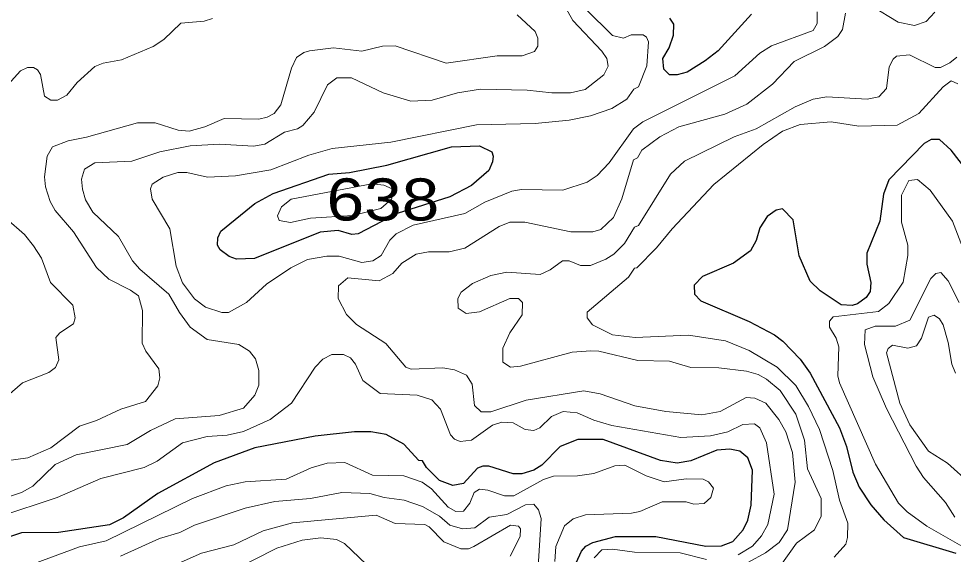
# Model space of a CAD drawing. Extents: x 577 to 602.9, y 7483.8 to 7511.6.
# Drawn here: x 590.079 to 591.855, y 7491.345 to 7492.363 of the extents above; entities that cross this region are included whole.
import ezdxf
from ezdxf.enums import TextEntityAlignment as Align

# ---------------------------------------------------------------- set-up
doc = ezdxf.new("R2010")
doc.units = 0
doc.header["$LTSCALE"] = 0.032
doc.layers.add('1', color=7, linetype='Continuous', lineweight=25)
doc.layers.add('2', color=7, linetype='Continuous', lineweight=13)
doc.layers.add('61', color=7, linetype='Continuous')

msp = doc.modelspace()

# ---------------------------------------------------------------- linework, layer by layer
at = {"layer": '1'}
for points in [[(591.4717, 7492.3717), (591.408, 7492.3025), (591.3834, 7492.2834), (591.3492, 7492.2619), (591.3301, 7492.2563), (591.3158, 7492.2563), (591.3047, 7492.2675), (591.3031, 7492.2874), (591.315, 7492.308), (591.323, 7492.3319), (591.3238, 7492.3526), (591.3166, 7492.3645)], [(591.9074, 7492.0409), (591.851, 7492.1132), (591.8287, 7492.1339), (591.8128, 7492.1339), (591.7993, 7492.1259), (591.7325, 7492.0568), (591.7221, 7492.0297), (591.715, 7491.9788), (591.6903, 7491.9176), (591.6903, 7491.8969), (591.6983, 7491.8619), (591.6967, 7491.8452), (591.6895, 7491.8333), (591.6728, 7491.8214), (591.6625, 7491.8182), (591.6418, 7491.8198), (591.6021, 7491.846), (591.583, 7491.8643), (591.5623, 7491.9128), (591.5504, 7491.9812), (591.5305, 7492.0019), (591.5186, 7491.9995), (591.5011, 7491.9876), (591.4876, 7491.9661), (591.4804, 7491.9415), (591.4693, 7491.9224), (591.4375, 7491.8985), (591.3786, 7491.8731), (591.3627, 7491.8572), (591.3635, 7491.8397), (591.3754, 7491.827), (591.4669, 7491.788), (591.5154, 7491.7625), (591.5313, 7491.7506), (591.5639, 7491.7164), (591.583, 7491.6894), (591.6387, 7491.586), (591.6522, 7491.5502), (591.6641, 7491.5017), (591.676, 7491.4731), (591.6983, 7491.4397), (591.7229, 7491.4111), (591.7603, 7491.3777), (591.8597, 7491.3475)], [(591.1385, 7491.3292), (591.1488, 7491.3514), (591.1568, 7491.361), (591.1703, 7491.3681), (591.2132, 7491.3793), (591.2896, 7491.3793), (591.385, 7491.361), (591.4144, 7491.3618), (591.4359, 7491.3697), (591.4558, 7491.392), (591.4645, 7491.4103), (591.4709, 7491.4389), (591.4733, 7491.5057), (591.4645, 7491.5288), (591.4494, 7491.5415), (591.4303, 7491.5455), (591.4057, 7491.5431), (591.3564, 7491.5232), (591.3301, 7491.5184), (591.2983, 7491.524), (591.1894, 7491.5638), (591.1417, 7491.5638), (591.1083, 7491.5502), (591.0733, 7491.5152), (591.0582, 7491.5057), (591.0351, 7491.4985), (591.0184, 7491.4985), (590.9723, 7491.5129), (590.9612, 7491.5129), (590.9508, 7491.5089), (590.9246, 7491.4803), (590.9039, 7491.4763), (590.8785, 7491.4858), (590.8538, 7491.5105), (590.8467, 7491.5232), (590.8395, 7491.524), (590.8109, 7491.555), (590.7775, 7491.5733), (590.7481, 7491.5781), (590.717, 7491.5781), (590.6423, 7491.5701), (590.5278, 7491.5478), (590.4507, 7491.5192), (590.3433, 7491.4612), (590.2781, 7491.4151), (590.2519, 7491.4015), (590.1549, 7491.3872), (590.0849, 7491.3864), (590.0578, 7491.3777)]]:
    msp.add_lwpolyline(points, dxfattribs=at)
msp.add_lwpolyline([(590.7079, 7492.071), (590.7789, 7492.085), (590.9015, 7492.1196), (590.9548, 7492.122), (590.9779, 7492.11), (590.981, 7492.1021), (590.9795, 7492.091), (590.9723, 7492.075), (590.9397, 7492.0464), (590.8983, 7492.025), (590.7981, 7491.9931), (590.7242, 7491.9542), (590.7123, 7491.9534), (590.686, 7491.9605), (590.6518, 7491.9574), (590.527, 7491.9073), (590.4928, 7491.9065), (590.4793, 7491.9112), (590.4618, 7491.924), (590.457, 7491.9327), (590.4578, 7491.947), (590.4634, 7491.9597), (590.5278, 7492.0122), (590.5628, 7492.0313), (590.6685, 7492.0679)], close=True, dxfattribs=at)
at = {"layer": '2'}
for points in [[(590.5063, 7491.6234), (590.5278, 7491.648), (590.5357, 7491.6671), (590.5357, 7491.695), (590.5294, 7491.7172), (590.5175, 7491.7315), (590.4976, 7491.7443), (590.4371, 7491.7538), (590.4053, 7491.7769), (590.3847, 7491.8047), (590.3648, 7491.8397), (590.3091, 7491.8874), (590.2956, 7491.9033), (590.2686, 7491.9494), (590.2201, 7491.9955), (590.2065, 7492.0194), (590.2002, 7492.0393), (590.1986, 7492.0584), (590.2042, 7492.0774), (590.224, 7492.0894), (590.294, 7492.0925), (590.3473, 7492.11), (590.4053, 7492.122), (590.461, 7492.1251), (590.5254, 7492.1212), (590.5469, 7492.1251), (590.5842, 7492.1474), (590.6089, 7492.1538), (590.6192, 7492.1601), (590.6407, 7492.1856), (590.6662, 7492.2373), (590.6836, 7492.2508), (590.7115, 7492.2508), (590.7719, 7492.2222), (590.8244, 7492.2063), (590.8649, 7492.2086), (590.9127, 7492.2222), (590.9564, 7492.2293), (591.0454, 7492.2277), (591.0924, 7492.2222), (591.1274, 7492.2222), (591.1552, 7492.2285), (591.191, 7492.2563), (591.1989, 7492.273), (591.1965, 7492.2874), (591.187, 7492.3017), (591.1321, 7492.3597), (591.1027, 7492.4122)], [(591.1568, 7492.3812), (591.2077, 7492.3311), (591.2283, 7492.3263), (591.2427, 7492.3327), (591.2657, 7492.3327), (591.2721, 7492.3279), (591.2761, 7492.3192), (591.2729, 7492.2738), (591.257, 7492.2341), (591.2482, 7492.2293), (591.2347, 7492.2102), (591.2061, 7492.1927), (591.1655, 7492.1784), (591.125, 7492.1705), (591.0606, 7492.1641), (590.9492, 7492.1617), (590.7861, 7492.1289), (590.6749, 7492.1164), (590.6304, 7492.1037), (590.558, 7492.0758), (590.4912, 7492.0647), (590.4379, 7492.0623), (590.399, 7492.0711), (590.3815, 7492.0711), (590.3536, 7492.0623), (590.333, 7492.0488), (590.3298, 7492.0401), (590.333, 7492.0202), (590.3664, 7491.9637), (590.3783, 7491.893), (590.3902, 7491.8611), (590.4133, 7491.8309), (590.434, 7491.815), (590.465, 7491.8047), (590.4777, 7491.8047), (590.5119, 7491.8238), (590.5501, 7491.8588), (590.5962, 7491.8898), (590.628, 7491.9057), (590.6646, 7491.912), (590.6884, 7491.912), (590.7314, 7491.9001), (590.752, 7491.9033), (590.7679, 7491.9136), (590.7846, 7491.9423), (590.7966, 7491.9542), (590.8284, 7491.9709), (590.927, 7491.9931), (590.9651, 7492.0146), (591.016, 7492.0353), (591.0343, 7492.0385), (591.113, 7492.0377), (591.1592, 7492.0528), (591.1782, 7492.0655), (591.2013, 7492.0894), (591.2474, 7492.1538), (591.2649, 7492.1673), (591.4399, 7492.2548), (591.4876, 7492.2977), (591.5098, 7492.312), (591.5886, 7492.3406), (591.5965, 7492.3542), (591.5965, 7492.3764)], [(591.82, 7492.3756), (591.8033, 7492.3581), (591.781, 7492.3502), (591.75, 7492.3565), (591.6999, 7492.3868)], [(590.4475, 7492.3637), (590.4316, 7492.3589), (590.387, 7492.355), (590.3552, 7492.3239), (590.3346, 7492.3104), (590.2749, 7492.285), (590.2399, 7492.2786), (590.224, 7492.2723), (590.1906, 7492.242), (590.1708, 7492.2182), (590.1533, 7492.2086), (590.1405, 7492.2086), (590.1286, 7492.2158), (590.1207, 7492.2571), (590.1151, 7492.2659), (590.1071, 7492.2707), (590.096, 7492.2707), (590.0825, 7492.2643), (590.0594, 7492.2381)], [(591.0264, 7492.3709), (591.0606, 7492.339), (591.0653, 7492.3263), (591.0653, 7492.3112), (591.059, 7492.3009), (591.0359, 7492.2929), (590.9882, 7492.2929), (590.8912, 7492.2786), (590.7942, 7492.312), (590.7703, 7492.3112), (590.7314, 7492.3017), (590.6773, 7492.308), (590.632, 7492.3025), (590.6208, 7492.2993), (590.6073, 7492.2897), (590.5978, 7492.2691), (590.5771, 7492.1999), (590.5644, 7492.1832), (590.5516, 7492.176), (590.5357, 7492.1721), (590.4697, 7492.1737), (590.4332, 7492.1577), (590.4029, 7492.1498), (590.3823, 7492.1514), (590.3385, 7492.1657), (590.3051, 7492.1657), (590.2081, 7492.1379), (590.1731, 7492.1315), (590.1437, 7492.1196), (590.1334, 7492.1021), (590.1286, 7492.0631), (590.1302, 7492.044), (590.1389, 7492.0162), (590.1485, 7491.9987), (590.1835, 7491.9582), (590.2272, 7491.8906), (590.2503, 7491.8683), (590.2916, 7491.8476), (590.3067, 7491.8365), (590.3147, 7491.8087), (590.3139, 7491.7466)], [(591.6498, 7492.374), (591.6442, 7492.343), (591.6355, 7492.3295), (591.61, 7492.3104), (591.5528, 7492.2818), (591.5114, 7492.2389), (591.4629, 7492.2007), (591.4208, 7492.1816), (591.3333, 7492.1577), (591.2975, 7492.1387), (591.2633, 7492.1132), (591.2546, 7492.0989), (591.2474, 7492.0949), (591.2252, 7492.021), (591.2093, 7491.9852), (591.1854, 7491.9629), (591.1703, 7491.9582), (591.1281, 7491.9582), (591.0407, 7491.9764), (591.0121, 7491.9764), (590.9922, 7491.9685), (590.927, 7491.9271), (590.8968, 7491.92), (590.8578, 7491.92), (590.8347, 7491.916), (590.8069, 7491.8985), (590.7902, 7491.8794), (590.764, 7491.8651), (590.7043, 7491.8707), (590.6868, 7491.8556), (590.686, 7491.8317), (590.7019, 7491.8015), (590.721, 7491.7824), (590.7767, 7491.7458), (590.8148, 7491.7013), (590.8252, 7491.6973), (590.8848, 7491.6997), (590.9071, 7491.6958), (590.9301, 7491.6862), (590.9405, 7491.6687), (590.9453, 7491.6282), (590.958, 7491.6162), (590.9763, 7491.6162), (591.0431, 7491.6385), (591.1528, 7491.656), (591.1838, 7491.6504), (591.2498, 7491.6274), (591.3087, 7491.617), (591.377, 7491.6107), (591.412, 7491.617), (591.4613, 7491.6433), (591.478, 7491.6425), (591.4987, 7491.6329), (591.5234, 7491.6019), (591.5369, 7491.5781), (591.5496, 7491.5391), (591.5544, 7491.4826), (591.54, 7491.392), (591.5241, 7491.3681), (591.4979, 7491.3483), (591.4661, 7491.3308)], [(591.5257, 7491.3228), (591.5567, 7491.3665), (591.5909, 7491.392), (591.6037, 7491.4182), (591.6037, 7491.4516), (591.5782, 7491.5081), (591.5719, 7491.5622), (591.556, 7491.6115), (591.5257, 7491.6568), (591.5003, 7491.6783), (591.4844, 7491.687), (591.4621, 7491.6934), (591.4096, 7491.6997), (591.3564, 7491.7005), (591.3158, 7491.7124), (591.2554, 7491.714), (591.1814, 7491.7315), (591.1663, 7491.7323), (591.1305, 7491.7299), (591.0327, 7491.7029), (591.0136, 7491.7013), (590.9993, 7491.7109), (590.9993, 7491.7371), (591.0121, 7491.7665), (591.0359, 7491.8007), (591.0367, 7491.8238), (591.0288, 7491.8317), (591.0121, 7491.8317), (590.9548, 7491.8063), (590.9294, 7491.8031), (590.9142, 7491.8134), (590.9135, 7491.8317), (590.9198, 7491.8437), (590.9413, 7491.8604), (590.9763, 7491.8755), (591.0065, 7491.8818), (591.0701, 7491.8771), (591.0892, 7491.8858), (591.1122, 7491.9033), (591.125, 7491.9033), (591.1464, 7491.8945), (591.1655, 7491.8945), (591.1949, 7491.9065), (591.2101, 7491.916), (591.2299, 7491.9359), (591.249, 7491.9669), (591.257, 7491.9701), (591.3174, 7492.0679), (591.3444, 7492.0925), (591.4383, 7492.1387), (591.4804, 7492.1538), (591.5544, 7492.1959), (591.5886, 7492.2102), (591.6148, 7492.215), (591.6911, 7492.2102), (591.7134, 7492.215), (591.7277, 7492.2309), (591.7333, 7492.2715), (591.7404, 7492.2866), (591.7468, 7492.2921), (591.7714, 7492.2945), (591.8207, 7492.2707), (591.8303, 7492.2707), (591.8486, 7492.2794), (591.8613, 7492.2905)], [(591.5202, 7491.7013), (591.4669, 7491.7331), (591.4224, 7491.7514), (591.3516, 7491.7618), (591.2506, 7491.7578), (591.2077, 7491.7625), (591.1695, 7491.7816), (591.1592, 7491.7951), (591.1592, 7491.8055), (591.2379, 7491.8723), (591.249, 7491.889), (591.2538, 7491.8898), (591.2912, 7491.9279), (591.3206, 7491.9637), (591.4001, 7492.048), (591.4939, 7492.1244), (591.5305, 7492.1498), (591.5639, 7492.1625), (591.6227, 7492.1673), (591.6752, 7492.1593), (591.7484, 7492.1609), (591.7897, 7492.1832), (591.8359, 7492.2341), (591.851, 7492.2452), (591.8637, 7492.2397)], [(591.8867, 7491.8914), (591.8533, 7491.9788), (591.8112, 7492.0377), (591.7866, 7492.0576), (591.7707, 7492.056), (591.7563, 7492.0281), (591.7563, 7491.9764), (591.7683, 7491.9327), (591.7683, 7491.9136), (591.7595, 7491.8627), (591.7325, 7491.8222), (591.7126, 7491.8071), (591.6267, 7491.7967), (591.6196, 7491.7888), (591.6196, 7491.7769), (591.6323, 7491.7562), (591.6371, 7491.7395), (591.6355, 7491.6846), (591.6387, 7491.6711), (591.707, 7491.5168), (591.7508, 7491.4429), (591.7675, 7491.4262), (591.8048, 7491.3992), (591.8979, 7491.3459)], [(590.0555, 7491.9836), (590.0904, 7491.9534), (590.1071, 7491.9319), (590.1223, 7491.9081), (590.1397, 7491.8619), (590.1819, 7491.819), (590.1867, 7491.7951), (590.1835, 7491.7832), (590.1572, 7491.7665), (590.1501, 7491.7578), (590.1556, 7491.7148), (590.1493, 7491.7005), (590.1366, 7491.691), (590.0865, 7491.6711), (590.0578, 7491.6464)], [(591.8581, 7491.4158), (591.8398, 7491.4437), (591.7985, 7491.4914), (591.7842, 7491.5129), (591.7277, 7491.6226), (591.7023, 7491.683), (591.6864, 7491.7443), (591.6872, 7491.7721), (591.7062, 7491.7792), (591.7452, 7491.7792), (591.7722, 7491.7904), (591.812, 7491.8699), (591.8215, 7491.8794), (591.8311, 7491.881), (591.8454, 7491.8651), (591.8661, 7491.8238)], [(591.8589, 7491.6894), (591.8518, 7491.7069), (591.8454, 7491.7482), (591.8359, 7491.7816), (591.8287, 7491.7928), (591.8184, 7491.7999), (591.808, 7491.7959), (591.7945, 7491.7562), (591.785, 7491.7419), (591.7683, 7491.7371), (591.7396, 7491.7427), (591.7309, 7491.7363), (591.7277, 7491.7284), (591.7532, 7491.6329), (591.7722, 7491.5916), (591.808, 7491.5415), (591.8438, 7491.5184), (591.8875, 7491.4795)], [(590.3139, 7491.7466), (590.321, 7491.7315), (590.3457, 7491.6981), (590.3473, 7491.6806), (590.3433, 7491.6655), (590.3202, 7491.6361), (590.2733, 7491.621), (590.2272, 7491.5995), (590.1946, 7491.5892), (590.1405, 7491.5478), (590.0968, 7491.5288), (590.0555, 7491.5232), (590.0244, 7491.5145), (589.9616, 7491.4636), (589.9425, 7491.4564), (589.8901, 7491.4524), (589.8646, 7491.4469), (589.8097, 7491.4254), (589.7724, 7491.3944), (589.7517, 7491.3642), (589.7414, 7491.3427)], [(591.4462, 7491.3443), (591.4733, 7491.361), (591.4907, 7491.3809), (591.5027, 7491.4023), (591.5146, 7491.4596), (591.5003, 7491.5574), (591.4876, 7491.586), (591.4772, 7491.5932), (591.455, 7491.5924), (591.4263, 7491.5781), (591.3937, 7491.5709), (591.3373, 7491.5677), (591.2061, 7491.59), (591.1719, 7491.6003), (591.1401, 7491.6146), (591.1138, 7491.617), (591.0916, 7491.6075), (591.0693, 7491.586), (591.0582, 7491.5805), (591.0415, 7491.5828), (591.0184, 7491.5956), (590.9969, 7491.5964), (590.9795, 7491.5908), (590.9397, 7491.5622), (590.9182, 7491.5598), (590.9071, 7491.5645), (590.8999, 7491.5725), (590.8808, 7491.621), (590.8641, 7491.6393), (590.8363, 7491.648), (590.7663, 7491.6512), (590.7329, 7491.6759), (590.7194, 7491.7069), (590.7099, 7491.7188), (590.6964, 7491.7252), (590.6741, 7491.7252), (590.6574, 7491.7164), (590.6423, 7491.7013), (590.5978, 7491.6329), (590.5572, 7491.6019), (590.5063, 7491.5789), (590.4753, 7491.5717), (590.4371, 7491.5693), (590.3902, 7491.5574), (590.3425, 7491.5224), (590.3179, 7491.5105), (590.2352, 7491.4898), (590.1525, 7491.4532), (590.0411, 7491.4166)], [(591.6283, 7491.3403), (591.6506, 7491.365), (591.6538, 7491.3777), (591.6546, 7491.4047), (591.6387, 7491.4485), (591.6259, 7491.5049), (591.6005, 7491.5828), (591.5798, 7491.6266), (591.556, 7491.6663), (591.5202, 7491.7013)], [(589.7787, 7491.3332), (589.8066, 7491.365), (589.8511, 7491.3848), (589.9425, 7491.4063), (589.9903, 7491.4318), (590.0849, 7491.4628), (590.1063, 7491.4747), (590.1485, 7491.516), (590.1882, 7491.5343), (590.2853, 7491.5542), (590.3298, 7491.5805), (590.3767, 7491.6027), (590.4602, 7491.6091), (590.5063, 7491.6234)], [(590.1071, 7491.3276), (590.1946, 7491.3594), (590.2455, 7491.3713), (590.4093, 7491.4516), (590.4737, 7491.4755), (590.5095, 7491.4834), (590.5874, 7491.4882), (590.6351, 7491.5097), (590.6654, 7491.5184), (590.6988, 7491.52), (590.7512, 7491.4962), (590.8109, 7491.4946), (590.8459, 7491.4826), (590.8634, 7491.4699), (590.8952, 7491.4349), (590.9095, 7491.427), (590.9246, 7491.4278), (590.9365, 7491.4429), (590.9445, 7491.4628), (590.9548, 7491.4691), (590.9707, 7491.4675), (591.0025, 7491.4564), (591.02, 7491.4564), (591.0765, 7491.4874), (591.0955, 7491.4938), (591.1409, 7491.4946), (591.1719, 7491.4993), (591.2116, 7491.5137), (591.2307, 7491.5152), (591.2713, 7491.4946), (591.3055, 7491.4834), (591.3476, 7491.489), (591.3794, 7491.4882), (591.3898, 7491.4834), (591.3993, 7491.4715), (591.3945, 7491.4532), (591.3818, 7491.4421), (591.3619, 7491.4405), (591.3476, 7491.4453), (591.3015, 7491.4453), (591.2594, 7491.427), (591.2434, 7491.4238), (591.156, 7491.4206), (591.1329, 7491.4127), (591.1162, 7491.3999), (591.0995, 7491.3602), (591.0979, 7491.3316)], [(590.2725, 7491.3419), (590.3465, 7491.3753), (590.3855, 7491.3872), (590.4133, 7491.4007), (590.5095, 7491.4333), (590.566, 7491.4461), (590.6335, 7491.4516), (590.6932, 7491.4628), (590.7465, 7491.4612), (590.7735, 7491.4532), (590.8117, 7491.4485), (590.8467, 7491.4365), (590.8785, 7491.4182)], [(590.8785, 7491.4182), (590.8983, 7491.4007), (590.9222, 7491.3936), (590.9461, 7491.396), (590.9731, 7491.4158), (591.0065, 7491.4214), (591.0423, 7491.4397), (591.0582, 7491.4405), (591.0669, 7491.4302), (591.0717, 7491.4135), (591.0653, 7491.3117)], [(590.919, 7491.3562), (590.8872, 7491.3689), (590.8594, 7491.3976), (590.8506, 7491.4023), (590.7942, 7491.4039), (590.7584, 7491.4198), (590.5994, 7491.4055), (590.5437, 7491.3904), (590.488, 7491.3634), (590.4268, 7491.3475), (590.3592, 7491.318)], [(591.0128, 7491.3419), (591.0319, 7491.3793), (591.0327, 7491.3936), (591.0288, 7491.3992), (591.0136, 7491.4007), (590.9437, 7491.3602), (590.9341, 7491.3562), (590.919, 7491.3562)], [(590.4809, 7491.3125), (590.5699, 7491.357), (590.6176, 7491.3721), (590.6534, 7491.3769), (590.6828, 7491.3737), (590.698, 7491.3658), (590.7401, 7491.326)], [(591.1727, 7491.3387), (591.187, 7491.3538), (591.2077, 7491.3554), (591.249, 7491.3498), (591.3357, 7491.3483), (591.3858, 7491.3355)]]:
    msp.add_lwpolyline(points, dxfattribs=at)
msp.add_lwpolyline([(590.7671, 7492.0027), (590.7874, 7492.0201), (590.7902, 7492.0298), (590.7887, 7492.0398), (590.7731, 7492.0469), (590.7499, 7492.0496), (590.597, 7492.0202), (590.5787, 7492.0059), (590.5707, 7491.9884), (590.5739, 7491.9796), (590.5954, 7491.9757), (590.6335, 7491.9844), (590.7139, 7491.9892)], close=True, dxfattribs=at)

# ---------------------------------------------------------------- texts
at = {"layer": '61', "width": 1.2}
msp.add_text('638', height=0.08, dxfattribs=at).set_placement((590.7713, 7491.9798), align=Align.CENTER)

doc.saveas('drawing.dxf')
